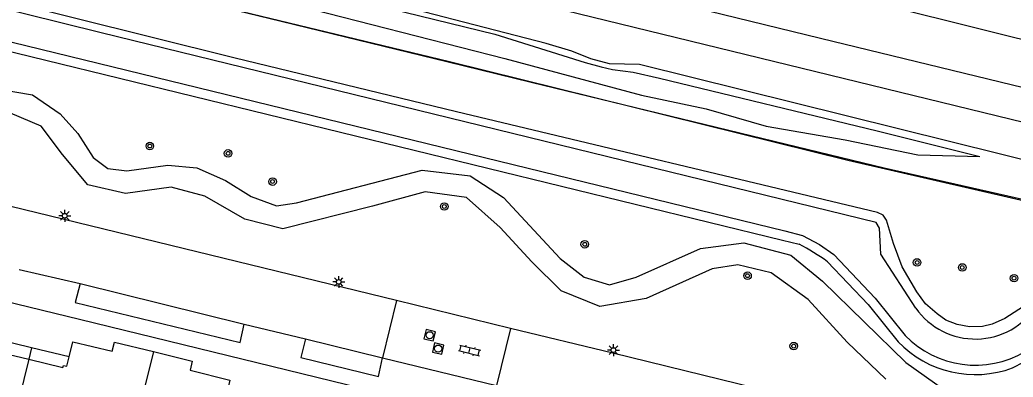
# Model space of a CAD drawing. Extents: x 125000 to 129004, y 397500 to 399008.
# Drawn here: x 126789.1 to 126894, y 398547.3 to 398585.1 of the extents above; entities that cross this region are included whole.
import ezdxf

# ---------------------------------------------------------------- set-up
doc = ezdxf.new("R2010")
doc.units = 0
for name, color, linetype in [('gg-afsc-hekwerk', 7, 'Continuous'), ('gg-aspt-spoorlijn', 7, 'Continuous'), ('gg-bbg-hoofdgebouw', 7, 'Continuous'), ('gg-bbg-luifel en loopbrug', 7, 'Continuous'), ('gg-bbg-tussenscheiding', 7, 'Continuous'), ('gg-knt-BGT kruinlijn', 7, 'Continuous'), ('gg-knt-verharding', 7, 'Continuous'), ('gg-knt-verharding nz', 7, 'Continuous'), ('gg-kntw-bovenkant insteek waterloop', 7, 'Continuous'), ('gg-kntw-waterlijn', 7, 'Continuous'), ('gt-grn-groengrens', 7, 'Continuous'), ('gt-symb-boom', 7, 'Continuous'), ('gt-symb-klinker verharding', 7, 'Continuous'), ('gt-symb-lichtmast', 7, 'Continuous'), ('gt-symb-rioolschacht', 7, 'Continuous'), ('gx-grn-maaiveld', 7, 'Continuous')]:
    doc.layers.add(name, color=color, linetype=linetype)

# ---------------------------------------------------------------- blocks, each defined once
blk = doc.blocks.new('gt0-RS')
at = {"layer": 'gt-symb-rioolschacht'}
blk.add_lwpolyline([(-0.5, -0.5), (0.5, -0.5), (0.5, 0.5), (-0.5, 0.5)], close=True, dxfattribs=at)
blk.add_circle((0, 0), 0.375, dxfattribs=at)
blk = doc.blocks.new('gt0-LMAST')
at = {"layer": 'gt-symb-lichtmast'}
for p, q in [((-0.18, 0.17), (-0.45, 0.44)), ((-0.01, 0.25), (-0.01, 0.62)), ((0.17, 0.17), (0.44, 0.44)), ((-0.26, 0), (-0.63, 0)), ((-0.18, -0.18), (-0.45, -0.45)), ((-0.01, -0.25), (-0.01, -0.63)), ((0.44, -0.45), (0.17, -0.18)), ((0.24, 0), (0.62, 0))]:
    blk.add_line(p, q, dxfattribs=at)
blk.add_circle((-0.01, 0), 0.25, dxfattribs=at)
blk = doc.blocks.new('gt0-BOOM')
at = {"layer": 'gt-symb-boom'}
for radius in [0.4, 0.2]:
    blk.add_circle((0, 0), radius, dxfattribs=at)
blk = doc.blocks.new('gt0-KL1')
at = {"layer": 'gt-symb-klinker verharding'}
for p, q in [((-1.15, 0.3), (1.15, 0.3)), ((-1, -0.3), (-1, 0.3)), ((-0.5, 0.3), (-0.5, 0.45)), ((0, -0.3), (0, 0.3)), ((0.5, 0.3), (0.5, 0.45)), ((1, -0.3), (1, 0.3)), ((-1.15, -0.3), (1.15, -0.3)), ((-0.5, -0.45), (-0.5, -0.3)), ((0.5, -0.45), (0.5, -0.3))]:
    blk.add_line(p, q, dxfattribs=at)

msp = doc.modelspace()

# ---------------------------------------------------------------- linework, layer by layer
at = {"layer": 'gg-afsc-hekwerk'}
msp.add_lwpolyline([(126940.3, 398557.45), (126936.57, 398555.95), (126917.25, 398560.73), (126904.6, 398563.83), (126899.09, 398565.16), (126880.4, 398569.39), (126871.24, 398571.61), (126843.11, 398578.46), (126834.21, 398580.63), (126815.39, 398585.23), (126798.94, 398589.25), (126780.44, 398593.78), (126766.86, 398597.15), (126719.04, 398608.86), (126669.57, 398620.85), (126627.71, 398631.15), (126610.86, 398635.3), (126560.72, 398647.52), (126548.68, 398650.48), (126533.31, 398654.27), (126513.26, 398659.19), (126493.96, 398663.95), (126437.62, 398677.7), (126422.79, 398681.33)], dxfattribs=at)
at = {"layer": 'gg-aspt-spoorlijn'}
for points in [[(126178.19, 398753.48), (126243.65, 398737.46), (126261.2, 398733.1), (126493.41, 398676.34), (126551.44, 398662.05), (126716.84, 398621.64), (126769.51, 398608.68), (126782.19, 398605.65), (126808.74, 398599.06), (126873.68, 398583.16), (126950.77, 398564.39)], [(126177.48, 398749.91), (126237.61, 398735.21), (126282.86, 398724.22), (126424.13, 398689.53), (126477.1, 398676.62), (126493.23, 398672.59), (126610.16, 398643.99), (126627.72, 398639.76), (126691.53, 398624.1), (126709.46, 398619.63), (126949.83, 398560.89)]]:
    msp.add_lwpolyline(points, dxfattribs=at)
at = {"layer": 'gg-bbg-hoofdgebouw'}
for points in [[(126786.39, 398551.36), (126786.16, 398550.38), (126786.5, 398550.29), (126786.42, 398550.05), (126790.02, 398549.18)], [(126794.27, 398549.44), (126794.66, 398551.03), (126798.84, 398550.02), (126799.08, 398551), (126803.19, 398549.99)], [(126790.02, 398549.18), (126793.63, 398548.3), (126793.68, 398548.53), (126794.03, 398548.44), (126794.27, 398549.44)], [(126803.19, 398549.99), (126807.3, 398548.98), (126807.06, 398548.01), (126811.26, 398546.98), (126810.86, 398545.35)]]:
    msp.add_lwpolyline(points, dxfattribs=at)
at = {"layer": 'gg-bbg-luifel en loopbrug'}
for p, q in [((126790.32, 398550.4), (126786.39, 398551.36)), ((126790.32, 398550.4), (126790.02, 398549.18)), ((126794.27, 398549.44), (126790.32, 398550.4))]:
    msp.add_line(p, q, dxfattribs=at)
at = {"layer": 'gg-bbg-tussenscheiding'}
for p, q in [((126803.19, 398549.99), (126801.09, 398541.61)), ((126790.02, 398549.18), (126787.1, 398537.21))]:
    msp.add_line(p, q, dxfattribs=at)
at = {"layer": 'gg-knt-BGT kruinlijn'}
for p, q in [((126795.49, 398594.35), (126839.26, 398583.57)), ((126839.26, 398583.57), (126848.81, 398580.57)), ((126848.81, 398580.57), (126850.51, 398580.11)), ((126850.51, 398580.11), (126851.69, 398579.85)), ((126851.69, 398579.85), (126853.9, 398579.54)), ((126853.9, 398579.54), (126856.68, 398578.93)), ((126856.68, 398578.93), (126879.68, 398573.35)), ((126879.68, 398573.35), (126890.52, 398570.63))]:
    msp.add_line(p, q, dxfattribs=at)
at = {"layer": 'gg-knt-verharding'}
for p, q in [((126789, 398558.68), (126795.45, 398557.18)), ((126828.88, 398555.38), (126827.39, 398549.32)), ((126840.93, 398552.45), (126828.88, 398555.38)), ((126812.79, 398552.89), (126819.26, 398551.34)), ((126840.93, 398552.45), (126839.43, 398546.39)), ((126827.39, 398549.32), (126839.43, 398546.39))]:
    msp.add_line(p, q, dxfattribs=at)
for points in [[(126828.88, 398555.38), (126775.37, 398568.46), (126706.15, 398585.44), (126660.8, 398596.52)], [(126655.14, 398587.74), (126697.39, 398577.43), (126772.76, 398558.94), (126795.39, 398553.44), (126829.82, 398545.01)], [(126795.45, 398557.18), (126794.93, 398555.2), (126812.35, 398550.95), (126812.79, 398552.89)], [(126872.54, 398544.72), (126851.72, 398549.83), (126840.93, 398552.45)], [(126819.26, 398551.34), (126818.75, 398549.38), (126826.96, 398547.34), (126827.39, 398549.32)]]:
    msp.add_lwpolyline(points, dxfattribs=at)
at = {"layer": 'gg-knt-verharding nz'}
for p, q in [((126795.45, 398557.18), (126812.79, 398552.89)), ((126819.26, 398551.34), (126827.39, 398549.32))]:
    msp.add_line(p, q, dxfattribs=at)
at = {"layer": 'gg-kntw-bovenkant insteek waterloop'}
msp.add_line((126893.98, 398548.27), (126897.4, 398550.04), dxfattribs=at)
for points in [[(126884.78, 398555.05), (126883.86, 398556.33), (126882.32, 398558.95), (126881.4, 398561.41), (126880.66, 398563.89), (126880.29, 398564.44), (126879.7, 398564.7), (126835.23, 398575.34), (126811.7, 398581.07), (126777.54, 398589.59), (126703.28, 398607.87), (126666.1, 398616.84), (126628.82, 398626.1), (126585.33, 398636.58), (126532.54, 398649.47), (126439.89, 398672.32), (126413.91, 398678.65), (126371.61, 398689.13), (126335.87, 398697.68), (126320.19, 398701.73), (126299.05, 398706.82)], [(126659.46, 398613.22), (126869.68, 398561.79), (126871.41, 398561.36)], [(126938.44, 398551.45), (126937.78, 398551.8), (126936.84, 398552.05), (126936.08, 398552.26), (126909.47, 398558.4), (126903.3, 398559.82), (126900.9, 398560.2), (126899.38, 398559.54), (126897.78, 398558.41), (126896.76, 398557.13), (126895.14, 398554.75), (126893.16, 398553.51), (126891.83, 398552.89), (126890.81, 398552.63), (126889.41, 398552.6), (126888.13, 398552.87), (126886.92, 398553.3), (126886.02, 398553.97), (126884.78, 398555.05)], [(126874.42, 398559.5), (126878.72, 398554.97), (126881.88, 398551.04)]]:
    msp.add_lwpolyline(points, dxfattribs=at)
for centre, radius, start, end in [((126858.17, 398536.53), 28.14, 54.7174, 61.9211), ((126890.04, 398558.89), 11.33, 223.837, 290.3307)]:
    msp.add_arc(centre, radius, start, end, dxfattribs=at)
at = {"layer": 'gg-kntw-waterlijn'}
for points in [[(126883.76, 398554.58), (126880.06, 398560.29), (126879.9, 398563.06), (126879.57, 398563.64), (126797.66, 398583.72), (126685.64, 398611.52), (126682.2, 398612.21), (126648.02, 398620.57), (126585.91, 398635.81), (126503.08, 398656.12), (126501.54, 398656.24), (126379.06, 398686.46), (126319.78, 398700.9), (126277.97, 398711.2), (126206.22, 398728.88), (126204.9, 398727.91)], [(126659.7, 398614.19), (126869.92, 398562.76), (126871.78, 398562.29)], [(126871.78, 398562.29), (126873.57, 398561.32), (126875.08, 398560.26), (126879.47, 398555.63), (126882.63, 398551.7)]]:
    msp.add_lwpolyline(points, dxfattribs=at)
for centre, radius, start, end in [((126890.05, 398559.02), 7.7, 215.1897, 327.3231), ((126890.04, 398558.89), 10.33, 224.0718, 300.662)]:
    msp.add_arc(centre, radius, start, end, dxfattribs=at)
at = {"layer": 'gt-grn-groengrens'}
for points in [[(126786.64, 398577.78), (126790.43, 398577.16), (126793.35, 398575.14), (126795.21, 398573.05), (126796.83, 398570.51), (126798.39, 398569.37), (126800.38, 398569.1), (126804.73, 398569.72), (126807.77, 398569.43), (126810.81, 398568.1), (126813.52, 398566.41), (126816.2, 398565.4), (126818.3, 398565.72), (126831.6, 398569.19), (126836.65, 398568.58), (126840.19, 398566.3), (126846.16, 398559.84), (126848.69, 398557.85), (126851.4, 398557.06), (126854.21, 398557.85), (126860.99, 398560.91), (126865.59, 398561.5), (126870.53, 398560.21), (126873.89, 398557.46), (126882.71, 398548.85), (126886.82, 398545.9)], [(126880.6, 398547.09), (126876.5, 398551), (126872.36, 398555.51), (126868.48, 398558.31), (126864.94, 398559.17), (126862.24, 398558.75), (126855.27, 398555.62), (126850.35, 398554.76), (126846.29, 398556.41), (126843.16, 398559.47), (126839.84, 398563.12), (126836.29, 398566.3), (126831.89, 398566.89), (126826.33, 398565.39), (126816.88, 398562.98), (126812.84, 398563.99), (126808.64, 398566.42), (126805.07, 398567.37), (126800.25, 398566.7), (126796.27, 398567.64), (126793.57, 398570.84), (126791.32, 398573.85), (126788.09, 398575.23)]]:
    msp.add_lwpolyline(points, dxfattribs=at)
at = {"layer": 'gx-grn-maaiveld'}
for points in [[(126945.93, 398557.56), (126940.25, 398557.42), (126936.41, 398555.94), (126907.63, 398563.05), (126876.58, 398570.19), (126834.49, 398580.66), (126763.76, 398597.74), (126719.04, 398608.86), (126669.57, 398620.85), (126626.55, 398631.51), (126534.83, 398653.76), (126386.27, 398690.14), (126340.18, 398701.51), (126290.6, 398713.58)], [(126926.61, 398575.11), (126853.5, 398593.38), (126828.54, 398599.36), (126818.33, 398601.53), (126806.3, 398604.43), (126784.79, 398609.94), (126776.84, 398611.96), (126763.36, 398615.03), (126750.38, 398618.12), (126735.86, 398621.69), (126728.49, 398624.48), (126725.99, 398625.15), (126720.74, 398626.32), (126714.7, 398627.15), (126712.16, 398627.61), (126668.54, 398638.39), (126659.6, 398641.02), (126653.81, 398642.52), (126639.24, 398645.48), (126620.47, 398649.79), (126593.29, 398656.78), (126590.14, 398657.94)], [(126903.75, 398568.13), (126854.54, 398580.35), (126851.38, 398580.43), (126849.4, 398580.97), (126847.39, 398581.77), (126844.7, 398582.59), (126824.23, 398587.92), (126786.99, 398596.9)], [(126788.12, 398593.84), (126800.55, 398591.07), (126812.23, 398588.21), (126840.32, 398581.01), (126854.76, 398577.13), (126861.59, 398575.67), (126867.93, 398573.84), (126876.29, 398572.38), (126883.95, 398570.8), (126890.52, 398570.63)]]:
    msp.add_lwpolyline(points, dxfattribs=at)

# ---------------------------------------------------------------- block references
at = {"layer": 'gt-symb-boom'}
for p in [(126802.81, 398571.74), (126811.08, 398570.96), (126815.78, 398567.98), (126833.93, 398565.34), (126848.77, 398561.34), (126883.89, 398559.42), (126888.66, 398558.89), (126865.97, 398558.02), (126894.13, 398557.76), (126870.85, 398550.57)]:
    msp.add_blockref('gt0-BOOM', p, dxfattribs=at)
at = {"layer": 'gt-symb-klinker verharding', "rotation": -13.772145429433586}
msp.add_blockref('gt0-KL1', (126836.6, 398550.11), dxfattribs=at)
at = {"layer": 'gt-symb-lichtmast'}
for p in [(126793.83, 398564.36), (126822.78, 398557.36), (126851.81, 398550.15)]:
    msp.add_blockref('gt0-LMAST', p, dxfattribs=at)
at = {"layer": 'gt-symb-rioolschacht'}
for p, rotation in [((126832.38, 398551.72), 166.75619797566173), ((126833.28, 398550.31), 167.17287658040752)]:
    msp.add_blockref('gt0-RS', p, dxfattribs=dict(at, rotation=rotation))

doc.saveas('drawing.dxf')
